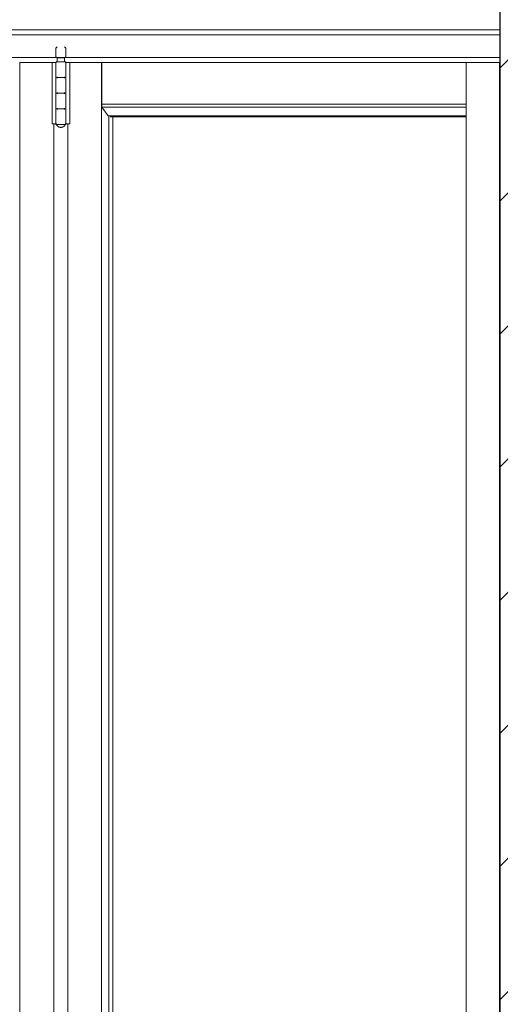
# Model space of a CAD drawing. Header units: inches. Extents: x 424 to 2043, y -237 to 445.
# Tile 690 of 965: x 855.749 to 856.515, y 225.944 to 227.513. Entities that reach past the tile are written whole.
import ezdxf

# ---------------------------------------------------------------- set-up
doc = ezdxf.new("R2010")
doc.units = ezdxf.units.IN
doc.header["$MEASUREMENT"] = 0
for name, color, linetype, lineweight in [('A-DOOR', 31, 'Continuous', 9), ('A-WALL', 113, 'Continuous', 9), ('A-WALL-PATT', 111, 'Continuous', 25)]:
    doc.layers.add(name, color=color, linetype=linetype, lineweight=lineweight)

# ---------------------------------------------------------------- blocks, each defined once
blk = doc.blocks.new('5-panel_Bi-fold_external_door_10806 - Type 1-235262-Section 1')
at = {"layer": 'A-DOOR'}
for p, q in [((-120.3717, 12.4), (-122.5774, 12.4)), ((-120.3717, 12.392), (-122.5774, 12.392)), ((-121.0778, 12.373), (-121.0798, 12.371)), ((-121.0798, 12.371), (-121.0798, 12.3572)), ((-121.0643, 12.371), (-121.0663, 12.373)), ((-121.0643, 12.3572), (-121.0643, 12.371)), ((-122.5776, 12.356), (-120.3717, 12.356)), ((-121.0798, 12.3572), (-121.078, 12.3555)), ((-121.078, 12.3555), (-121.078, 12.349)), ((-121.0721, 12.3555), (-121.0772, 12.3555)), ((-121.0668, 12.3555), (-121.0721, 12.3555)), ((-121.066, 12.3555), (-121.0643, 12.3572)), ((-121.066, 12.349), (-121.066, 12.3555)), ((-121.1373, 12.348), (-121.086, 12.348)), ((-121.1373, 12.348), (-121.1373, 9.6)), ((-121.086, 12.348), (-121.0817, 12.348)), ((-121.086, 12.25), (-121.086, 12.348)), ((-121.0817, 12.348), (-121.08, 12.348)), ((-121.08, 12.348), (-121.08, 12.325)), ((-121.08, 12.348), (-121.079, 12.348)), ((-121.08, 12.25), (-121.08, 12.348)), ((-121.0721, 12.349), (-121.0772, 12.349)), ((-121.0668, 12.349), (-121.0721, 12.349)), ((-121.0649, 12.348), (-121.0642, 12.348)), ((-121.064, 12.325), (-121.064, 12.348)), ((-121.064, 12.348), (-121.0622, 12.348)), ((-121.064, 12.348), (-121.064, 12.25)), ((-121.0622, 12.348), (-121.0579, 12.348)), ((-121.0579, 12.348), (-121.0074, 12.348)), ((-121.0579, 12.348), (-121.0579, 12.25)), ((-121.0074, 9.6), (-121.0074, 12.348)), ((-121.0067, 12.2816), (-121.0067, 12.348)), ((-120.4263, 12.348), (-121.0067, 12.348)), ((-120.4263, 12.348), (-120.373, 12.348)), ((-120.4263, 12.348), (-120.4263, 9.6)), ((-120.373, 12.348), (-120.3717, 12.348)), ((-120.373, 12.348), (-120.373, 9.6)), ((-121.08, 12.323), (-121.08, 12.3)), ((-121.0778, 12.323), (-121.0778, 12.325)), ((-121.0721, 12.324), (-121.0719, 12.324)), ((-121.0719, 12.324), (-121.0721, 12.324)), ((-121.0661, 12.325), (-121.0661, 12.323)), ((-121.064, 12.3), (-121.064, 12.323)), ((-121.08, 12.298), (-121.08, 12.275)), ((-121.0778, 12.298), (-121.0778, 12.3)), ((-121.0721, 12.299), (-121.0719, 12.299)), ((-121.0719, 12.299), (-121.0721, 12.299)), ((-121.0661, 12.3), (-121.0661, 12.298)), ((-121.064, 12.275), (-121.064, 12.298)), ((-121.08, 12.273), (-121.08, 12.25)), ((-121.0778, 12.273), (-121.0778, 12.275)), ((-121.0721, 12.274), (-121.0719, 12.274)), ((-121.0719, 12.274), (-121.0721, 12.274)), ((-121.0661, 12.275), (-121.0661, 12.273)), ((-121.064, 12.25), (-121.064, 12.273)), ((-121.0066, 12.2766), (-121.0067, 12.2816)), ((-120.4263, 12.2816), (-121.0067, 12.2816)), ((-120.9967, 12.2627), (-121.0066, 12.2766)), ((-120.4263, 12.2766), (-121.0066, 12.2766)), ((-120.4263, 12.2627), (-120.9967, 12.2627)), ((-120.9958, 9.7018), (-120.9958, 12.2627)), ((-120.4263, 12.2614), (-120.9933, 12.2614)), ((-120.9891, 9.7031), (-120.9891, 12.2614)), ((-121.0817, 12.25), (-121.086, 12.25)), ((-121.0831, 12.25), (-121.0831, 9.685)), ((-121.08, 12.25), (-121.0817, 12.25)), ((-121.079, 12.25), (-121.08, 12.25)), ((-121.0721, 12.249), (-121.0781, 12.249)), ((-121.066, 12.249), (-121.0721, 12.249)), ((-121.0642, 12.25), (-121.0649, 12.25)), ((-121.0622, 12.25), (-121.064, 12.25)), ((-121.0579, 12.25), (-121.0622, 12.25)), ((-121.0607, 9.685), (-121.0607, 12.25))]:
    blk.add_line(p, q, dxfattribs=at)
at = {"layer": 'A-DOOR', "flags": 128}
for points in [[(-121.08, 12.348), (-121.08, 12.348), (-121.08, 12.3481), (-121.08, 12.3481), (-121.08, 12.3482), (-121.08, 12.3482), (-121.08, 12.3482), (-121.08, 12.3483), (-121.08, 12.3483), (-121.0799, 12.3484), (-121.0799, 12.3484), (-121.0799, 12.3484), (-121.0799, 12.3485), (-121.0799, 12.3485), (-121.0799, 12.3485), (-121.0798, 12.3486), (-121.0798, 12.3486), (-121.0798, 12.3486), (-121.0798, 12.3487), (-121.0797, 12.3487), (-121.0797, 12.3487), (-121.0797, 12.3487), (-121.0796, 12.3488), (-121.0796, 12.3488), (-121.0796, 12.3488), (-121.0795, 12.3488), (-121.0795, 12.3489), (-121.0795, 12.3489), (-121.0794, 12.3489), (-121.0794, 12.3489), (-121.0794, 12.3489), (-121.0793, 12.3489), (-121.0793, 12.349), (-121.0793, 12.349), (-121.0792, 12.349), (-121.0792, 12.349), (-121.0791, 12.349), (-121.0791, 12.349), (-121.0791, 12.349), (-121.079, 12.349), (-121.079, 12.349)], [(-121.0721, 12.349), (-121.0723, 12.349), (-121.0726, 12.349), (-121.0729, 12.349), (-121.0732, 12.349), (-121.0735, 12.349), (-121.0737, 12.349), (-121.074, 12.349), (-121.0743, 12.349), (-121.0745, 12.349), (-121.0748, 12.349), (-121.075, 12.349), (-121.0753, 12.349), (-121.0755, 12.349), (-121.0758, 12.349), (-121.076, 12.349), (-121.0762, 12.349), (-121.0765, 12.349), (-121.0767, 12.349), (-121.0769, 12.349), (-121.0771, 12.349), (-121.0773, 12.349), (-121.0774, 12.349), (-121.0776, 12.349), (-121.0778, 12.349), (-121.0779, 12.349), (-121.0781, 12.349), (-121.0782, 12.349), (-121.0783, 12.349), (-121.0784, 12.349), (-121.0786, 12.349), (-121.0786, 12.349), (-121.0787, 12.349), (-121.0788, 12.349), (-121.0789, 12.349), (-121.0789, 12.349), (-121.079, 12.349), (-121.079, 12.349), (-121.079, 12.349), (-121.079, 12.349)], [(-121.079, 12.349), (-121.079, 12.349), (-121.079, 12.349), (-121.079, 12.349), (-121.0789, 12.349), (-121.0789, 12.349), (-121.0788, 12.349), (-121.0787, 12.349), (-121.0787, 12.349), (-121.0786, 12.349), (-121.0785, 12.349), (-121.0783, 12.349), (-121.0782, 12.349), (-121.0781, 12.349), (-121.0779, 12.349), (-121.0778, 12.349), (-121.0776, 12.349), (-121.0774, 12.349), (-121.0773, 12.349)], [(-121.065, 12.349), (-121.065, 12.349), (-121.065, 12.349), (-121.0651, 12.349), (-121.0651, 12.349), (-121.0651, 12.349), (-121.0652, 12.349), (-121.0653, 12.349), (-121.0654, 12.349), (-121.0655, 12.349), (-121.0656, 12.349), (-121.0657, 12.349), (-121.0658, 12.349), (-121.0659, 12.349), (-121.0661, 12.349), (-121.0662, 12.349), (-121.0664, 12.349), (-121.0666, 12.349), (-121.0667, 12.349), (-121.0669, 12.349), (-121.0671, 12.349), (-121.0673, 12.349), (-121.0675, 12.349), (-121.0678, 12.349), (-121.068, 12.349), (-121.0682, 12.349), (-121.0685, 12.349), (-121.0687, 12.349), (-121.069, 12.349), (-121.0692, 12.349), (-121.0695, 12.349), (-121.0697, 12.349), (-121.07, 12.349), (-121.0703, 12.349), (-121.0705, 12.349), (-121.0708, 12.349), (-121.0711, 12.349), (-121.0714, 12.349), (-121.0717, 12.349), (-121.0719, 12.349), (-121.0721, 12.349)], [(-121.0668, 12.349), (-121.0666, 12.349), (-121.0664, 12.349), (-121.0662, 12.349), (-121.0661, 12.349), (-121.0659, 12.349), (-121.0658, 12.349), (-121.0657, 12.349), (-121.0656, 12.349), (-121.0655, 12.349), (-121.0654, 12.349), (-121.0653, 12.349), (-121.0652, 12.349), (-121.0651, 12.349), (-121.0651, 12.349), (-121.0651, 12.349), (-121.065, 12.349), (-121.065, 12.349), (-121.065, 12.349)], [(-121.065, 12.349), (-121.065, 12.349), (-121.0649, 12.349), (-121.0649, 12.349), (-121.0648, 12.349), (-121.0648, 12.349), (-121.0648, 12.349), (-121.0647, 12.349), (-121.0647, 12.3489), (-121.0647, 12.3489), (-121.0646, 12.3489), (-121.0646, 12.3489), (-121.0645, 12.3489), (-121.0645, 12.3489), (-121.0645, 12.3488), (-121.0644, 12.3488), (-121.0644, 12.3488), (-121.0644, 12.3488), (-121.0643, 12.3488), (-121.0643, 12.3487), (-121.0643, 12.3487), (-121.0643, 12.3487), (-121.0642, 12.3486), (-121.0642, 12.3486), (-121.0642, 12.3486), (-121.0642, 12.3485), (-121.0641, 12.3485), (-121.0641, 12.3485), (-121.0641, 12.3484), (-121.0641, 12.3484), (-121.0641, 12.3484), (-121.0641, 12.3483), (-121.064, 12.3483), (-121.064, 12.3482), (-121.064, 12.3482), (-121.064, 12.3482), (-121.064, 12.3481), (-121.064, 12.3481), (-121.064, 12.3481), (-121.064, 12.348), (-121.064, 12.348)], [(-121.079, 12.324), (-121.079, 12.324), (-121.0791, 12.324), (-121.0791, 12.324), (-121.0792, 12.324), (-121.0792, 12.324), (-121.0792, 12.324), (-121.0793, 12.324), (-121.0793, 12.3241), (-121.0794, 12.3241), (-121.0794, 12.3241), (-121.0794, 12.3241), (-121.0795, 12.3241), (-121.0795, 12.3241), (-121.0795, 12.3242), (-121.0796, 12.3242), (-121.0796, 12.3242), (-121.0796, 12.3242), (-121.0797, 12.3242), (-121.0797, 12.3243), (-121.0797, 12.3243), (-121.0798, 12.3243), (-121.0798, 12.3244), (-121.0798, 12.3244), (-121.0798, 12.3244), (-121.0798, 12.3245), (-121.0799, 12.3245), (-121.0799, 12.3245), (-121.0799, 12.3246), (-121.0799, 12.3246), (-121.0799, 12.3246), (-121.08, 12.3247), (-121.08, 12.3247), (-121.08, 12.3248), (-121.08, 12.3248), (-121.08, 12.3248), (-121.08, 12.3249), (-121.08, 12.3249), (-121.08, 12.3249), (-121.08, 12.325), (-121.08, 12.325)], [(-121.08, 12.323), (-121.08, 12.323), (-121.08, 12.3231), (-121.08, 12.3231), (-121.08, 12.3232), (-121.08, 12.3232), (-121.08, 12.3232), (-121.08, 12.3233), (-121.08, 12.3233), (-121.0799, 12.3234), (-121.0799, 12.3234), (-121.0799, 12.3234), (-121.0799, 12.3235), (-121.0799, 12.3235), (-121.0799, 12.3235), (-121.0798, 12.3236), (-121.0798, 12.3236), (-121.0798, 12.3236), (-121.0798, 12.3237), (-121.0797, 12.3237), (-121.0797, 12.3237), (-121.0797, 12.3237), (-121.0796, 12.3238), (-121.0796, 12.3238), (-121.0796, 12.3238), (-121.0795, 12.3238), (-121.0795, 12.3239), (-121.0795, 12.3239), (-121.0794, 12.3239), (-121.0794, 12.3239), (-121.0794, 12.3239), (-121.0793, 12.3239), (-121.0793, 12.324), (-121.0793, 12.324), (-121.0792, 12.324), (-121.0792, 12.324), (-121.0791, 12.324), (-121.0791, 12.324), (-121.0791, 12.324), (-121.079, 12.324), (-121.079, 12.324)], [(-121.0721, 12.324), (-121.0723, 12.324), (-121.0726, 12.324), (-121.0729, 12.324), (-121.0732, 12.324), (-121.0735, 12.324), (-121.0737, 12.324), (-121.074, 12.324), (-121.0743, 12.324), (-121.0745, 12.324), (-121.0748, 12.324), (-121.075, 12.324), (-121.0753, 12.324), (-121.0755, 12.324), (-121.0758, 12.324), (-121.076, 12.324), (-121.0762, 12.324), (-121.0765, 12.324), (-121.0767, 12.324), (-121.0769, 12.324), (-121.0771, 12.324), (-121.0773, 12.324), (-121.0774, 12.324), (-121.0776, 12.324), (-121.0778, 12.324), (-121.0779, 12.324), (-121.0781, 12.324), (-121.0782, 12.324), (-121.0783, 12.324), (-121.0784, 12.324), (-121.0786, 12.324), (-121.0786, 12.324), (-121.0787, 12.324), (-121.0788, 12.324), (-121.0789, 12.324), (-121.0789, 12.324), (-121.079, 12.324), (-121.079, 12.324), (-121.079, 12.324), (-121.079, 12.324)], [(-121.079, 12.324), (-121.079, 12.324), (-121.079, 12.324), (-121.079, 12.324), (-121.0789, 12.324), (-121.0789, 12.324), (-121.0788, 12.324), (-121.0787, 12.324), (-121.0787, 12.324), (-121.0786, 12.324), (-121.0785, 12.324), (-121.0783, 12.324), (-121.0782, 12.324), (-121.0781, 12.324), (-121.0779, 12.324), (-121.0778, 12.324), (-121.0776, 12.324), (-121.0774, 12.324), (-121.0773, 12.324), (-121.0771, 12.324), (-121.0769, 12.324), (-121.0767, 12.324), (-121.0765, 12.324), (-121.0762, 12.324), (-121.076, 12.324), (-121.0758, 12.324), (-121.0755, 12.324), (-121.0753, 12.324), (-121.0751, 12.324), (-121.0748, 12.324), (-121.0745, 12.324), (-121.0743, 12.324), (-121.074, 12.324), (-121.0737, 12.324), (-121.0735, 12.324), (-121.0732, 12.324), (-121.0729, 12.324), (-121.0726, 12.324), (-121.0724, 12.324), (-121.0721, 12.324), (-121.0719, 12.324)], [(-121.0719, 12.324), (-121.0722, 12.324), (-121.0725, 12.324), (-121.0728, 12.324), (-121.0731, 12.324), (-121.0733, 12.324), (-121.0736, 12.324), (-121.0739, 12.324), (-121.0741, 12.324), (-121.0744, 12.324), (-121.0747, 12.324), (-121.0749, 12.324), (-121.0752, 12.324), (-121.0754, 12.324), (-121.0757, 12.324), (-121.0759, 12.324), (-121.0761, 12.324), (-121.0764, 12.324), (-121.0766, 12.324), (-121.0768, 12.324), (-121.077, 12.324), (-121.0772, 12.324), (-121.0774, 12.324), (-121.0775, 12.324), (-121.0777, 12.324), (-121.0779, 12.324), (-121.078, 12.324), (-121.0782, 12.324), (-121.0783, 12.324), (-121.0784, 12.324), (-121.0785, 12.324), (-121.0786, 12.324), (-121.0787, 12.324), (-121.0788, 12.324), (-121.0788, 12.324), (-121.0789, 12.324), (-121.0789, 12.324), (-121.079, 12.324), (-121.079, 12.324), (-121.079, 12.324)], [(-121.079, 12.324), (-121.079, 12.324), (-121.079, 12.324), (-121.079, 12.324), (-121.0789, 12.324), (-121.0789, 12.324), (-121.0788, 12.324), (-121.0787, 12.324), (-121.0787, 12.324), (-121.0786, 12.324), (-121.0785, 12.324), (-121.0783, 12.324), (-121.0782, 12.324), (-121.0781, 12.324), (-121.0779, 12.324), (-121.0778, 12.324), (-121.0776, 12.324), (-121.0774, 12.324), (-121.0773, 12.324), (-121.0771, 12.324), (-121.0769, 12.324), (-121.0767, 12.324), (-121.0765, 12.324), (-121.0762, 12.324), (-121.076, 12.324), (-121.0758, 12.324), (-121.0755, 12.324), (-121.0753, 12.324), (-121.0751, 12.324), (-121.0748, 12.324), (-121.0745, 12.324), (-121.0743, 12.324), (-121.074, 12.324), (-121.0737, 12.324), (-121.0735, 12.324), (-121.0732, 12.324), (-121.0729, 12.324), (-121.0726, 12.324), (-121.0724, 12.324), (-121.0721, 12.324), (-121.0721, 12.324)], [(-121.065, 12.324), (-121.065, 12.324), (-121.065, 12.324), (-121.0651, 12.324), (-121.0651, 12.324), (-121.0651, 12.324), (-121.0652, 12.324), (-121.0653, 12.324), (-121.0654, 12.324), (-121.0655, 12.324), (-121.0656, 12.324), (-121.0657, 12.324), (-121.0658, 12.324), (-121.0659, 12.324), (-121.0661, 12.324), (-121.0662, 12.324), (-121.0664, 12.324), (-121.0666, 12.324), (-121.0667, 12.324), (-121.0669, 12.324), (-121.0671, 12.324), (-121.0673, 12.324), (-121.0675, 12.324), (-121.0678, 12.324), (-121.068, 12.324), (-121.0682, 12.324), (-121.0685, 12.324), (-121.0687, 12.324), (-121.069, 12.324), (-121.0692, 12.324), (-121.0695, 12.324), (-121.0697, 12.324), (-121.07, 12.324), (-121.0703, 12.324), (-121.0705, 12.324), (-121.0708, 12.324), (-121.0711, 12.324), (-121.0714, 12.324), (-121.0717, 12.324), (-121.0719, 12.324), (-121.0721, 12.324)], [(-121.0721, 12.324), (-121.0718, 12.324), (-121.0715, 12.324), (-121.0712, 12.324), (-121.071, 12.324), (-121.0707, 12.324), (-121.0704, 12.324), (-121.0701, 12.324), (-121.0699, 12.324), (-121.0696, 12.324), (-121.0693, 12.324), (-121.0691, 12.324), (-121.0688, 12.324), (-121.0686, 12.324), (-121.0683, 12.324), (-121.0681, 12.324), (-121.0679, 12.324), (-121.0677, 12.324), (-121.0674, 12.324), (-121.0672, 12.324), (-121.067, 12.324), (-121.0668, 12.324), (-121.0667, 12.324), (-121.0665, 12.324), (-121.0663, 12.324), (-121.0661, 12.324), (-121.066, 12.324), (-121.0659, 12.324), (-121.0657, 12.324), (-121.0656, 12.324), (-121.0655, 12.324), (-121.0654, 12.324), (-121.0653, 12.324), (-121.0652, 12.324), (-121.0652, 12.324), (-121.0651, 12.324), (-121.0651, 12.324), (-121.065, 12.324), (-121.065, 12.324), (-121.065, 12.324)], [(-121.0719, 12.324), (-121.0717, 12.324), (-121.0714, 12.324), (-121.0711, 12.324), (-121.0708, 12.324), (-121.0706, 12.324), (-121.0703, 12.324), (-121.07, 12.324), (-121.0697, 12.324), (-121.0695, 12.324), (-121.0692, 12.324), (-121.069, 12.324), (-121.0687, 12.324), (-121.0685, 12.324), (-121.0682, 12.324), (-121.068, 12.324), (-121.0678, 12.324), (-121.0676, 12.324), (-121.0673, 12.324), (-121.0671, 12.324), (-121.0669, 12.324), (-121.0668, 12.324), (-121.0666, 12.324), (-121.0664, 12.324), (-121.0662, 12.324), (-121.0661, 12.324), (-121.0659, 12.324), (-121.0658, 12.324), (-121.0657, 12.324), (-121.0656, 12.324), (-121.0655, 12.324), (-121.0654, 12.324), (-121.0653, 12.324), (-121.0652, 12.324), (-121.0651, 12.324), (-121.0651, 12.324), (-121.0651, 12.324), (-121.065, 12.324), (-121.065, 12.324), (-121.065, 12.324)], [(-121.065, 12.324), (-121.065, 12.324), (-121.065, 12.324), (-121.0651, 12.324), (-121.0651, 12.324), (-121.0651, 12.324), (-121.0652, 12.324), (-121.0653, 12.324), (-121.0654, 12.324), (-121.0655, 12.324), (-121.0656, 12.324), (-121.0657, 12.324), (-121.0658, 12.324), (-121.0659, 12.324), (-121.0661, 12.324), (-121.0662, 12.324), (-121.0664, 12.324), (-121.0666, 12.324), (-121.0667, 12.324), (-121.0669, 12.324), (-121.0671, 12.324), (-121.0673, 12.324), (-121.0675, 12.324), (-121.0678, 12.324), (-121.068, 12.324), (-121.0682, 12.324), (-121.0685, 12.324), (-121.0687, 12.324), (-121.069, 12.324), (-121.0692, 12.324), (-121.0695, 12.324), (-121.0697, 12.324), (-121.07, 12.324), (-121.0703, 12.324), (-121.0705, 12.324), (-121.0708, 12.324), (-121.0711, 12.324), (-121.0714, 12.324), (-121.0717, 12.324), (-121.0719, 12.324), (-121.0719, 12.324)], [(-121.064, 12.325), (-121.064, 12.325), (-121.064, 12.3249), (-121.064, 12.3249), (-121.064, 12.3248), (-121.064, 12.3248), (-121.064, 12.3248), (-121.064, 12.3247), (-121.0641, 12.3247), (-121.0641, 12.3246), (-121.0641, 12.3246), (-121.0641, 12.3246), (-121.0641, 12.3245), (-121.0641, 12.3245), (-121.0642, 12.3245), (-121.0642, 12.3244), (-121.0642, 12.3244), (-121.0642, 12.3244), (-121.0643, 12.3243), (-121.0643, 12.3243), (-121.0643, 12.3243), (-121.0643, 12.3243), (-121.0644, 12.3242), (-121.0644, 12.3242), (-121.0644, 12.3242), (-121.0645, 12.3242), (-121.0645, 12.3241), (-121.0645, 12.3241), (-121.0646, 12.3241), (-121.0646, 12.3241), (-121.0646, 12.3241), (-121.0647, 12.3241), (-121.0647, 12.324), (-121.0648, 12.324), (-121.0648, 12.324), (-121.0648, 12.324), (-121.0649, 12.324), (-121.0649, 12.324), (-121.065, 12.324), (-121.065, 12.324), (-121.065, 12.324)], [(-121.065, 12.324), (-121.065, 12.324), (-121.0649, 12.324), (-121.0649, 12.324), (-121.0648, 12.324), (-121.0648, 12.324), (-121.0648, 12.324), (-121.0647, 12.324), (-121.0647, 12.3239), (-121.0647, 12.3239), (-121.0646, 12.3239), (-121.0646, 12.3239), (-121.0645, 12.3239), (-121.0645, 12.3239), (-121.0645, 12.3238), (-121.0644, 12.3238), (-121.0644, 12.3238), (-121.0644, 12.3238), (-121.0643, 12.3238), (-121.0643, 12.3237), (-121.0643, 12.3237), (-121.0643, 12.3237), (-121.0642, 12.3236), (-121.0642, 12.3236), (-121.0642, 12.3236), (-121.0642, 12.3235), (-121.0641, 12.3235), (-121.0641, 12.3235), (-121.0641, 12.3234), (-121.0641, 12.3234), (-121.0641, 12.3234), (-121.0641, 12.3233), (-121.064, 12.3233), (-121.064, 12.3232), (-121.064, 12.3232), (-121.064, 12.3232), (-121.064, 12.3231), (-121.064, 12.3231), (-121.064, 12.3231), (-121.064, 12.323), (-121.064, 12.323)], [(-121.079, 12.299), (-121.079, 12.299), (-121.0791, 12.299), (-121.0791, 12.299), (-121.0792, 12.299), (-121.0792, 12.299), (-121.0792, 12.299), (-121.0793, 12.299), (-121.0793, 12.2991), (-121.0794, 12.2991), (-121.0794, 12.2991), (-121.0794, 12.2991), (-121.0795, 12.2991), (-121.0795, 12.2991), (-121.0795, 12.2992), (-121.0796, 12.2992), (-121.0796, 12.2992), (-121.0796, 12.2992), (-121.0797, 12.2992), (-121.0797, 12.2993), (-121.0797, 12.2993), (-121.0798, 12.2993), (-121.0798, 12.2994), (-121.0798, 12.2994), (-121.0798, 12.2994), (-121.0798, 12.2995), (-121.0799, 12.2995), (-121.0799, 12.2995), (-121.0799, 12.2996), (-121.0799, 12.2996), (-121.0799, 12.2996), (-121.08, 12.2997), (-121.08, 12.2997), (-121.08, 12.2998), (-121.08, 12.2998), (-121.08, 12.2998), (-121.08, 12.2999), (-121.08, 12.2999), (-121.08, 12.2999), (-121.08, 12.3), (-121.08, 12.3)], [(-121.08, 12.298), (-121.08, 12.298), (-121.08, 12.2981), (-121.08, 12.2981), (-121.08, 12.2982), (-121.08, 12.2982), (-121.08, 12.2982), (-121.08, 12.2983), (-121.08, 12.2983), (-121.0799, 12.2984), (-121.0799, 12.2984), (-121.0799, 12.2984), (-121.0799, 12.2985), (-121.0799, 12.2985), (-121.0799, 12.2985), (-121.0798, 12.2986), (-121.0798, 12.2986), (-121.0798, 12.2986), (-121.0798, 12.2987), (-121.0797, 12.2987), (-121.0797, 12.2987), (-121.0797, 12.2987), (-121.0796, 12.2988), (-121.0796, 12.2988), (-121.0796, 12.2988), (-121.0795, 12.2988), (-121.0795, 12.2989), (-121.0795, 12.2989), (-121.0794, 12.2989), (-121.0794, 12.2989), (-121.0794, 12.2989), (-121.0793, 12.2989), (-121.0793, 12.299), (-121.0793, 12.299), (-121.0792, 12.299), (-121.0792, 12.299), (-121.0791, 12.299), (-121.0791, 12.299), (-121.0791, 12.299), (-121.079, 12.299), (-121.079, 12.299)], [(-121.0721, 12.299), (-121.0723, 12.299), (-121.0726, 12.299), (-121.0729, 12.299), (-121.0732, 12.299), (-121.0735, 12.299), (-121.0737, 12.299), (-121.074, 12.299), (-121.0743, 12.299), (-121.0745, 12.299), (-121.0748, 12.299), (-121.075, 12.299), (-121.0753, 12.299), (-121.0755, 12.299), (-121.0758, 12.299), (-121.076, 12.299), (-121.0762, 12.299), (-121.0765, 12.299), (-121.0767, 12.299), (-121.0769, 12.299), (-121.0771, 12.299), (-121.0773, 12.299), (-121.0774, 12.299), (-121.0776, 12.299), (-121.0778, 12.299), (-121.0779, 12.299), (-121.0781, 12.299), (-121.0782, 12.299), (-121.0783, 12.299), (-121.0784, 12.299), (-121.0786, 12.299), (-121.0786, 12.299), (-121.0787, 12.299), (-121.0788, 12.299), (-121.0789, 12.299), (-121.0789, 12.299), (-121.079, 12.299), (-121.079, 12.299), (-121.079, 12.299), (-121.079, 12.299)], [(-121.079, 12.299), (-121.079, 12.299), (-121.079, 12.299), (-121.079, 12.299), (-121.0789, 12.299), (-121.0789, 12.299), (-121.0788, 12.299), (-121.0787, 12.299), (-121.0787, 12.299), (-121.0786, 12.299), (-121.0785, 12.299), (-121.0783, 12.299), (-121.0782, 12.299), (-121.0781, 12.299), (-121.0779, 12.299), (-121.0778, 12.299), (-121.0776, 12.299), (-121.0774, 12.299), (-121.0773, 12.299), (-121.0771, 12.299), (-121.0769, 12.299), (-121.0767, 12.299), (-121.0765, 12.299), (-121.0762, 12.299), (-121.076, 12.299), (-121.0758, 12.299), (-121.0755, 12.299), (-121.0753, 12.299), (-121.0751, 12.299), (-121.0748, 12.299), (-121.0745, 12.299), (-121.0743, 12.299), (-121.074, 12.299), (-121.0737, 12.299), (-121.0735, 12.299), (-121.0732, 12.299), (-121.0729, 12.299), (-121.0726, 12.299), (-121.0724, 12.299), (-121.0721, 12.299), (-121.0719, 12.299)], [(-121.0719, 12.299), (-121.0722, 12.299), (-121.0725, 12.299), (-121.0728, 12.299), (-121.0731, 12.299), (-121.0733, 12.299), (-121.0736, 12.299), (-121.0739, 12.299), (-121.0741, 12.299), (-121.0744, 12.299), (-121.0747, 12.299), (-121.0749, 12.299), (-121.0752, 12.299), (-121.0754, 12.299), (-121.0757, 12.299), (-121.0759, 12.299), (-121.0761, 12.299), (-121.0764, 12.299), (-121.0766, 12.299), (-121.0768, 12.299), (-121.077, 12.299), (-121.0772, 12.299), (-121.0774, 12.299), (-121.0775, 12.299), (-121.0777, 12.299), (-121.0779, 12.299), (-121.078, 12.299), (-121.0782, 12.299), (-121.0783, 12.299), (-121.0784, 12.299), (-121.0785, 12.299), (-121.0786, 12.299), (-121.0787, 12.299), (-121.0788, 12.299), (-121.0788, 12.299), (-121.0789, 12.299), (-121.0789, 12.299), (-121.079, 12.299), (-121.079, 12.299), (-121.079, 12.299)], [(-121.079, 12.299), (-121.079, 12.299), (-121.079, 12.299), (-121.079, 12.299), (-121.0789, 12.299), (-121.0789, 12.299), (-121.0788, 12.299), (-121.0787, 12.299), (-121.0787, 12.299), (-121.0786, 12.299), (-121.0785, 12.299), (-121.0783, 12.299), (-121.0782, 12.299), (-121.0781, 12.299), (-121.0779, 12.299), (-121.0778, 12.299), (-121.0776, 12.299), (-121.0774, 12.299), (-121.0773, 12.299), (-121.0771, 12.299), (-121.0769, 12.299), (-121.0767, 12.299), (-121.0765, 12.299), (-121.0762, 12.299), (-121.076, 12.299), (-121.0758, 12.299), (-121.0755, 12.299), (-121.0753, 12.299), (-121.0751, 12.299), (-121.0748, 12.299), (-121.0745, 12.299), (-121.0743, 12.299), (-121.074, 12.299), (-121.0737, 12.299), (-121.0735, 12.299), (-121.0732, 12.299), (-121.0729, 12.299), (-121.0726, 12.299), (-121.0724, 12.299), (-121.0721, 12.299), (-121.0721, 12.299)], [(-121.065, 12.299), (-121.065, 12.299), (-121.065, 12.299), (-121.0651, 12.299), (-121.0651, 12.299), (-121.0651, 12.299), (-121.0652, 12.299), (-121.0653, 12.299), (-121.0654, 12.299), (-121.0655, 12.299), (-121.0656, 12.299), (-121.0657, 12.299), (-121.0658, 12.299), (-121.0659, 12.299), (-121.0661, 12.299), (-121.0662, 12.299), (-121.0664, 12.299), (-121.0666, 12.299), (-121.0667, 12.299), (-121.0669, 12.299), (-121.0671, 12.299), (-121.0673, 12.299), (-121.0675, 12.299), (-121.0678, 12.299), (-121.068, 12.299), (-121.0682, 12.299), (-121.0685, 12.299), (-121.0687, 12.299), (-121.069, 12.299), (-121.0692, 12.299), (-121.0695, 12.299), (-121.0697, 12.299), (-121.07, 12.299), (-121.0703, 12.299), (-121.0705, 12.299), (-121.0708, 12.299), (-121.0711, 12.299), (-121.0714, 12.299), (-121.0717, 12.299), (-121.0719, 12.299), (-121.0721, 12.299)], [(-121.0721, 12.299), (-121.0718, 12.299), (-121.0715, 12.299), (-121.0712, 12.299), (-121.071, 12.299), (-121.0707, 12.299), (-121.0704, 12.299), (-121.0701, 12.299), (-121.0699, 12.299), (-121.0696, 12.299), (-121.0693, 12.299), (-121.0691, 12.299), (-121.0688, 12.299), (-121.0686, 12.299), (-121.0683, 12.299), (-121.0681, 12.299), (-121.0679, 12.299), (-121.0677, 12.299), (-121.0674, 12.299), (-121.0672, 12.299), (-121.067, 12.299), (-121.0668, 12.299), (-121.0667, 12.299), (-121.0665, 12.299), (-121.0663, 12.299), (-121.0661, 12.299), (-121.066, 12.299), (-121.0659, 12.299), (-121.0657, 12.299), (-121.0656, 12.299), (-121.0655, 12.299), (-121.0654, 12.299), (-121.0653, 12.299), (-121.0652, 12.299), (-121.0652, 12.299), (-121.0651, 12.299), (-121.0651, 12.299), (-121.065, 12.299), (-121.065, 12.299), (-121.065, 12.299)], [(-121.0719, 12.299), (-121.0717, 12.299), (-121.0714, 12.299), (-121.0711, 12.299), (-121.0708, 12.299), (-121.0706, 12.299), (-121.0703, 12.299), (-121.07, 12.299), (-121.0697, 12.299), (-121.0695, 12.299), (-121.0692, 12.299), (-121.069, 12.299), (-121.0687, 12.299), (-121.0685, 12.299), (-121.0682, 12.299), (-121.068, 12.299), (-121.0678, 12.299), (-121.0676, 12.299), (-121.0673, 12.299), (-121.0671, 12.299), (-121.0669, 12.299), (-121.0668, 12.299), (-121.0666, 12.299), (-121.0664, 12.299), (-121.0662, 12.299), (-121.0661, 12.299), (-121.0659, 12.299), (-121.0658, 12.299), (-121.0657, 12.299), (-121.0656, 12.299), (-121.0655, 12.299), (-121.0654, 12.299), (-121.0653, 12.299), (-121.0652, 12.299), (-121.0651, 12.299), (-121.0651, 12.299), (-121.0651, 12.299), (-121.065, 12.299), (-121.065, 12.299), (-121.065, 12.299)], [(-121.065, 12.299), (-121.065, 12.299), (-121.065, 12.299), (-121.0651, 12.299), (-121.0651, 12.299), (-121.0651, 12.299), (-121.0652, 12.299), (-121.0653, 12.299), (-121.0654, 12.299), (-121.0655, 12.299), (-121.0656, 12.299), (-121.0657, 12.299), (-121.0658, 12.299), (-121.0659, 12.299), (-121.0661, 12.299), (-121.0662, 12.299), (-121.0664, 12.299), (-121.0666, 12.299), (-121.0667, 12.299), (-121.0669, 12.299), (-121.0671, 12.299), (-121.0673, 12.299), (-121.0675, 12.299), (-121.0678, 12.299), (-121.068, 12.299), (-121.0682, 12.299), (-121.0685, 12.299), (-121.0687, 12.299), (-121.069, 12.299), (-121.0692, 12.299), (-121.0695, 12.299), (-121.0697, 12.299), (-121.07, 12.299), (-121.0703, 12.299), (-121.0705, 12.299), (-121.0708, 12.299), (-121.0711, 12.299), (-121.0714, 12.299), (-121.0717, 12.299), (-121.0719, 12.299), (-121.0719, 12.299)], [(-121.064, 12.3), (-121.064, 12.3), (-121.064, 12.2999), (-121.064, 12.2999), (-121.064, 12.2998), (-121.064, 12.2998), (-121.064, 12.2998), (-121.064, 12.2997), (-121.0641, 12.2997), (-121.0641, 12.2996), (-121.0641, 12.2996), (-121.0641, 12.2996), (-121.0641, 12.2995), (-121.0641, 12.2995), (-121.0642, 12.2995), (-121.0642, 12.2994), (-121.0642, 12.2994), (-121.0642, 12.2994), (-121.0643, 12.2993), (-121.0643, 12.2993), (-121.0643, 12.2993), (-121.0643, 12.2993), (-121.0644, 12.2992), (-121.0644, 12.2992), (-121.0644, 12.2992), (-121.0645, 12.2992), (-121.0645, 12.2991), (-121.0645, 12.2991), (-121.0646, 12.2991), (-121.0646, 12.2991), (-121.0646, 12.2991), (-121.0647, 12.2991), (-121.0647, 12.299), (-121.0648, 12.299), (-121.0648, 12.299), (-121.0648, 12.299), (-121.0649, 12.299), (-121.0649, 12.299), (-121.065, 12.299), (-121.065, 12.299), (-121.065, 12.299)], [(-121.065, 12.299), (-121.065, 12.299), (-121.0649, 12.299), (-121.0649, 12.299), (-121.0648, 12.299), (-121.0648, 12.299), (-121.0648, 12.299), (-121.0647, 12.299), (-121.0647, 12.2989), (-121.0647, 12.2989), (-121.0646, 12.2989), (-121.0646, 12.2989), (-121.0645, 12.2989), (-121.0645, 12.2989), (-121.0645, 12.2988), (-121.0644, 12.2988), (-121.0644, 12.2988), (-121.0644, 12.2988), (-121.0643, 12.2988), (-121.0643, 12.2987), (-121.0643, 12.2987), (-121.0643, 12.2987), (-121.0642, 12.2986), (-121.0642, 12.2986), (-121.0642, 12.2986), (-121.0642, 12.2985), (-121.0641, 12.2985), (-121.0641, 12.2985), (-121.0641, 12.2984), (-121.0641, 12.2984), (-121.0641, 12.2984), (-121.0641, 12.2983), (-121.064, 12.2983), (-121.064, 12.2982), (-121.064, 12.2982), (-121.064, 12.2982), (-121.064, 12.2981), (-121.064, 12.2981), (-121.064, 12.2981), (-121.064, 12.298), (-121.064, 12.298)], [(-121.079, 12.274), (-121.079, 12.274), (-121.0791, 12.274), (-121.0791, 12.274), (-121.0792, 12.274), (-121.0792, 12.274), (-121.0792, 12.274), (-121.0793, 12.274), (-121.0793, 12.2741), (-121.0794, 12.2741), (-121.0794, 12.2741), (-121.0794, 12.2741), (-121.0795, 12.2741), (-121.0795, 12.2741), (-121.0795, 12.2742), (-121.0796, 12.2742), (-121.0796, 12.2742), (-121.0796, 12.2742), (-121.0797, 12.2742), (-121.0797, 12.2743), (-121.0797, 12.2743), (-121.0798, 12.2743), (-121.0798, 12.2744), (-121.0798, 12.2744), (-121.0798, 12.2744), (-121.0798, 12.2745), (-121.0799, 12.2745), (-121.0799, 12.2745), (-121.0799, 12.2746), (-121.0799, 12.2746), (-121.0799, 12.2746), (-121.08, 12.2747), (-121.08, 12.2747), (-121.08, 12.2748), (-121.08, 12.2748), (-121.08, 12.2748), (-121.08, 12.2749), (-121.08, 12.2749), (-121.08, 12.2749), (-121.08, 12.275), (-121.08, 12.275)], [(-121.08, 12.273), (-121.08, 12.273), (-121.08, 12.2731), (-121.08, 12.2731), (-121.08, 12.2732), (-121.08, 12.2732), (-121.08, 12.2732), (-121.08, 12.2733), (-121.08, 12.2733), (-121.0799, 12.2734), (-121.0799, 12.2734), (-121.0799, 12.2734), (-121.0799, 12.2735), (-121.0799, 12.2735), (-121.0799, 12.2735), (-121.0798, 12.2736), (-121.0798, 12.2736), (-121.0798, 12.2736), (-121.0798, 12.2737), (-121.0797, 12.2737), (-121.0797, 12.2737), (-121.0797, 12.2737), (-121.0796, 12.2738), (-121.0796, 12.2738), (-121.0796, 12.2738), (-121.0795, 12.2738), (-121.0795, 12.2739), (-121.0795, 12.2739), (-121.0794, 12.2739), (-121.0794, 12.2739), (-121.0794, 12.2739), (-121.0793, 12.2739), (-121.0793, 12.274), (-121.0793, 12.274), (-121.0792, 12.274), (-121.0792, 12.274), (-121.0791, 12.274), (-121.0791, 12.274), (-121.0791, 12.274), (-121.079, 12.274), (-121.079, 12.274)], [(-121.0721, 12.274), (-121.0723, 12.274), (-121.0726, 12.274), (-121.0729, 12.274), (-121.0732, 12.274), (-121.0735, 12.274), (-121.0737, 12.274), (-121.074, 12.274), (-121.0743, 12.274), (-121.0745, 12.274), (-121.0748, 12.274), (-121.075, 12.274), (-121.0753, 12.274), (-121.0755, 12.274), (-121.0758, 12.274), (-121.076, 12.274), (-121.0762, 12.274), (-121.0765, 12.274), (-121.0767, 12.274), (-121.0769, 12.274), (-121.0771, 12.274), (-121.0773, 12.274), (-121.0774, 12.274), (-121.0776, 12.274), (-121.0778, 12.274), (-121.0779, 12.274), (-121.0781, 12.274), (-121.0782, 12.274), (-121.0783, 12.274), (-121.0784, 12.274), (-121.0786, 12.274), (-121.0786, 12.274), (-121.0787, 12.274), (-121.0788, 12.274), (-121.0789, 12.274), (-121.0789, 12.274), (-121.079, 12.274), (-121.079, 12.274), (-121.079, 12.274), (-121.079, 12.274)], [(-121.079, 12.274), (-121.079, 12.274), (-121.079, 12.274), (-121.079, 12.274), (-121.0789, 12.274), (-121.0789, 12.274), (-121.0788, 12.274), (-121.0787, 12.274), (-121.0787, 12.274), (-121.0786, 12.274), (-121.0785, 12.274), (-121.0783, 12.274), (-121.0782, 12.274), (-121.0781, 12.274), (-121.0779, 12.274), (-121.0778, 12.274), (-121.0776, 12.274), (-121.0774, 12.274), (-121.0773, 12.274), (-121.0771, 12.274), (-121.0769, 12.274), (-121.0767, 12.274), (-121.0765, 12.274), (-121.0762, 12.274), (-121.076, 12.274), (-121.0758, 12.274), (-121.0755, 12.274), (-121.0753, 12.274), (-121.0751, 12.274), (-121.0748, 12.274), (-121.0745, 12.274), (-121.0743, 12.274), (-121.074, 12.274), (-121.0737, 12.274), (-121.0735, 12.274), (-121.0732, 12.274), (-121.0729, 12.274), (-121.0726, 12.274), (-121.0724, 12.274), (-121.0721, 12.274), (-121.0719, 12.274)], [(-121.0719, 12.274), (-121.0722, 12.274), (-121.0725, 12.274), (-121.0728, 12.274), (-121.0731, 12.274), (-121.0733, 12.274), (-121.0736, 12.274), (-121.0739, 12.274), (-121.0741, 12.274), (-121.0744, 12.274), (-121.0747, 12.274), (-121.0749, 12.274), (-121.0752, 12.274), (-121.0754, 12.274), (-121.0757, 12.274), (-121.0759, 12.274), (-121.0761, 12.274), (-121.0764, 12.274), (-121.0766, 12.274), (-121.0768, 12.274), (-121.077, 12.274), (-121.0772, 12.274), (-121.0774, 12.274), (-121.0775, 12.274), (-121.0777, 12.274), (-121.0779, 12.274), (-121.078, 12.274), (-121.0782, 12.274), (-121.0783, 12.274), (-121.0784, 12.274), (-121.0785, 12.274), (-121.0786, 12.274), (-121.0787, 12.274), (-121.0788, 12.274), (-121.0788, 12.274), (-121.0789, 12.274), (-121.0789, 12.274), (-121.079, 12.274), (-121.079, 12.274), (-121.079, 12.274)], [(-121.079, 12.274), (-121.079, 12.274), (-121.079, 12.274), (-121.079, 12.274), (-121.0789, 12.274), (-121.0789, 12.274), (-121.0788, 12.274), (-121.0787, 12.274), (-121.0787, 12.274), (-121.0786, 12.274), (-121.0785, 12.274), (-121.0783, 12.274), (-121.0782, 12.274), (-121.0781, 12.274), (-121.0779, 12.274), (-121.0778, 12.274), (-121.0776, 12.274), (-121.0774, 12.274), (-121.0773, 12.274), (-121.0771, 12.274), (-121.0769, 12.274), (-121.0767, 12.274), (-121.0765, 12.274), (-121.0762, 12.274), (-121.076, 12.274), (-121.0758, 12.274), (-121.0755, 12.274), (-121.0753, 12.274), (-121.0751, 12.274), (-121.0748, 12.274), (-121.0745, 12.274), (-121.0743, 12.274), (-121.074, 12.274), (-121.0737, 12.274), (-121.0735, 12.274), (-121.0732, 12.274), (-121.0729, 12.274), (-121.0726, 12.274), (-121.0724, 12.274), (-121.0721, 12.274), (-121.0721, 12.274)], [(-121.065, 12.274), (-121.065, 12.274), (-121.065, 12.274), (-121.0651, 12.274), (-121.0651, 12.274), (-121.0651, 12.274), (-121.0652, 12.274), (-121.0653, 12.274), (-121.0654, 12.274), (-121.0655, 12.274), (-121.0656, 12.274), (-121.0657, 12.274), (-121.0658, 12.274), (-121.0659, 12.274), (-121.0661, 12.274), (-121.0662, 12.274), (-121.0664, 12.274), (-121.0666, 12.274), (-121.0667, 12.274), (-121.0669, 12.274), (-121.0671, 12.274), (-121.0673, 12.274), (-121.0675, 12.274), (-121.0678, 12.274), (-121.068, 12.274), (-121.0682, 12.274), (-121.0685, 12.274), (-121.0687, 12.274), (-121.069, 12.274), (-121.0692, 12.274), (-121.0695, 12.274), (-121.0697, 12.274), (-121.07, 12.274), (-121.0703, 12.274), (-121.0705, 12.274), (-121.0708, 12.274), (-121.0711, 12.274), (-121.0714, 12.274), (-121.0717, 12.274), (-121.0719, 12.274), (-121.0721, 12.274)], [(-121.0721, 12.274), (-121.0718, 12.274), (-121.0715, 12.274), (-121.0712, 12.274), (-121.071, 12.274), (-121.0707, 12.274), (-121.0704, 12.274), (-121.0701, 12.274), (-121.0699, 12.274), (-121.0696, 12.274), (-121.0693, 12.274), (-121.0691, 12.274), (-121.0688, 12.274), (-121.0686, 12.274), (-121.0683, 12.274), (-121.0681, 12.274), (-121.0679, 12.274), (-121.0677, 12.274), (-121.0674, 12.274), (-121.0672, 12.274), (-121.067, 12.274), (-121.0668, 12.274), (-121.0667, 12.274), (-121.0665, 12.274), (-121.0663, 12.274), (-121.0661, 12.274), (-121.066, 12.274), (-121.0659, 12.274), (-121.0657, 12.274), (-121.0656, 12.274), (-121.0655, 12.274), (-121.0654, 12.274), (-121.0653, 12.274), (-121.0652, 12.274), (-121.0652, 12.274), (-121.0651, 12.274), (-121.0651, 12.274), (-121.065, 12.274), (-121.065, 12.274), (-121.065, 12.274)], [(-121.0719, 12.274), (-121.0717, 12.274), (-121.0714, 12.274), (-121.0711, 12.274), (-121.0708, 12.274), (-121.0706, 12.274), (-121.0703, 12.274), (-121.07, 12.274), (-121.0697, 12.274), (-121.0695, 12.274), (-121.0692, 12.274), (-121.069, 12.274), (-121.0687, 12.274), (-121.0685, 12.274), (-121.0682, 12.274), (-121.068, 12.274), (-121.0678, 12.274), (-121.0676, 12.274), (-121.0673, 12.274), (-121.0671, 12.274), (-121.0669, 12.274), (-121.0668, 12.274), (-121.0666, 12.274), (-121.0664, 12.274), (-121.0662, 12.274), (-121.0661, 12.274), (-121.0659, 12.274), (-121.0658, 12.274), (-121.0657, 12.274), (-121.0656, 12.274), (-121.0655, 12.274), (-121.0654, 12.274), (-121.0653, 12.274), (-121.0652, 12.274), (-121.0651, 12.274), (-121.0651, 12.274), (-121.0651, 12.274), (-121.065, 12.274), (-121.065, 12.274), (-121.065, 12.274)], [(-121.065, 12.274), (-121.065, 12.274), (-121.065, 12.274), (-121.0651, 12.274), (-121.0651, 12.274), (-121.0651, 12.274), (-121.0652, 12.274), (-121.0653, 12.274), (-121.0654, 12.274), (-121.0655, 12.274), (-121.0656, 12.274), (-121.0657, 12.274), (-121.0658, 12.274), (-121.0659, 12.274), (-121.0661, 12.274), (-121.0662, 12.274), (-121.0664, 12.274), (-121.0666, 12.274), (-121.0667, 12.274), (-121.0669, 12.274), (-121.0671, 12.274), (-121.0673, 12.274), (-121.0675, 12.274), (-121.0678, 12.274), (-121.068, 12.274), (-121.0682, 12.274), (-121.0685, 12.274), (-121.0687, 12.274), (-121.069, 12.274), (-121.0692, 12.274), (-121.0695, 12.274), (-121.0697, 12.274), (-121.07, 12.274), (-121.0703, 12.274), (-121.0705, 12.274), (-121.0708, 12.274), (-121.0711, 12.274), (-121.0714, 12.274), (-121.0717, 12.274), (-121.0719, 12.274), (-121.0719, 12.274)], [(-121.064, 12.275), (-121.064, 12.275), (-121.064, 12.2749), (-121.064, 12.2749), (-121.064, 12.2748), (-121.064, 12.2748), (-121.064, 12.2748), (-121.064, 12.2747), (-121.0641, 12.2747), (-121.0641, 12.2746), (-121.0641, 12.2746), (-121.0641, 12.2746), (-121.0641, 12.2745), (-121.0641, 12.2745), (-121.0642, 12.2745), (-121.0642, 12.2744), (-121.0642, 12.2744), (-121.0642, 12.2744), (-121.0643, 12.2743), (-121.0643, 12.2743), (-121.0643, 12.2743), (-121.0643, 12.2743), (-121.0644, 12.2742), (-121.0644, 12.2742), (-121.0644, 12.2742), (-121.0645, 12.2742), (-121.0645, 12.2741), (-121.0645, 12.2741), (-121.0646, 12.2741), (-121.0646, 12.2741), (-121.0646, 12.2741), (-121.0647, 12.2741), (-121.0647, 12.274), (-121.0648, 12.274), (-121.0648, 12.274), (-121.0648, 12.274), (-121.0649, 12.274), (-121.0649, 12.274), (-121.065, 12.274), (-121.065, 12.274), (-121.065, 12.274)], [(-121.065, 12.274), (-121.065, 12.274), (-121.0649, 12.274), (-121.0649, 12.274), (-121.0648, 12.274), (-121.0648, 12.274), (-121.0648, 12.274), (-121.0647, 12.274), (-121.0647, 12.2739), (-121.0647, 12.2739), (-121.0646, 12.2739), (-121.0646, 12.2739), (-121.0645, 12.2739), (-121.0645, 12.2739), (-121.0645, 12.2738), (-121.0644, 12.2738), (-121.0644, 12.2738), (-121.0644, 12.2738), (-121.0643, 12.2738), (-121.0643, 12.2737), (-121.0643, 12.2737), (-121.0643, 12.2737), (-121.0642, 12.2736), (-121.0642, 12.2736), (-121.0642, 12.2736), (-121.0642, 12.2735), (-121.0641, 12.2735), (-121.0641, 12.2735), (-121.0641, 12.2734), (-121.0641, 12.2734), (-121.0641, 12.2734), (-121.0641, 12.2733), (-121.064, 12.2733), (-121.064, 12.2732), (-121.064, 12.2732), (-121.064, 12.2732), (-121.064, 12.2731), (-121.064, 12.2731), (-121.064, 12.2731), (-121.064, 12.273), (-121.064, 12.273)], [(-121.079, 12.249), (-121.079, 12.249), (-121.0791, 12.249), (-121.0791, 12.249), (-121.0792, 12.249), (-121.0792, 12.249), (-121.0792, 12.249), (-121.0793, 12.249), (-121.0793, 12.2491), (-121.0794, 12.2491), (-121.0794, 12.2491), (-121.0794, 12.2491), (-121.0795, 12.2491), (-121.0795, 12.2491), (-121.0795, 12.2492), (-121.0796, 12.2492), (-121.0796, 12.2492), (-121.0796, 12.2492), (-121.0797, 12.2492), (-121.0797, 12.2493), (-121.0797, 12.2493), (-121.0798, 12.2493), (-121.0798, 12.2494), (-121.0798, 12.2494), (-121.0798, 12.2494), (-121.0798, 12.2495), (-121.0799, 12.2495), (-121.0799, 12.2495), (-121.0799, 12.2496), (-121.0799, 12.2496), (-121.0799, 12.2496), (-121.08, 12.2497), (-121.08, 12.2497), (-121.08, 12.2498), (-121.08, 12.2498), (-121.08, 12.2498), (-121.08, 12.2499), (-121.08, 12.2499), (-121.08, 12.2499), (-121.08, 12.25), (-121.08, 12.25)], [(-121.072, 12.2445), (-121.0723, 12.2445), (-121.0726, 12.2445), (-121.0729, 12.2446), (-121.0732, 12.2446), (-121.0735, 12.2447), (-121.0738, 12.2447), (-121.0741, 12.2448), (-121.0744, 12.2449), (-121.0747, 12.245), (-121.075, 12.2451), (-121.0753, 12.2452), (-121.0756, 12.2454), (-121.0758, 12.2455), (-121.0761, 12.2457), (-121.0764, 12.2458), (-121.0766, 12.246), (-121.0768, 12.2462), (-121.0771, 12.2464), (-121.0773, 12.2466), (-121.0775, 12.2468), (-121.0777, 12.2471), (-121.0779, 12.2473), (-121.0781, 12.2475), (-121.0783, 12.2478), (-121.0785, 12.248), (-121.0786, 12.2483), (-121.0788, 12.2486), (-121.0789, 12.2488), (-121.079, 12.249)], [(-121.0775, 12.249), (-121.0777, 12.249), (-121.0779, 12.249), (-121.078, 12.249), (-121.0782, 12.249), (-121.0783, 12.249), (-121.0784, 12.249), (-121.0785, 12.249), (-121.0786, 12.249), (-121.0787, 12.249), (-121.0788, 12.249), (-121.0788, 12.249), (-121.0789, 12.249), (-121.0789, 12.249), (-121.079, 12.249), (-121.079, 12.249), (-121.079, 12.249)], [(-121.079, 12.249), (-121.079, 12.249), (-121.079, 12.249), (-121.079, 12.249), (-121.0789, 12.249), (-121.0789, 12.249), (-121.0788, 12.249), (-121.0787, 12.249), (-121.0787, 12.249), (-121.0786, 12.249), (-121.0785, 12.249), (-121.0783, 12.249), (-121.0782, 12.249), (-121.0781, 12.249), (-121.0779, 12.249), (-121.0778, 12.249), (-121.0776, 12.249), (-121.0774, 12.249), (-121.0773, 12.249), (-121.0771, 12.249), (-121.0769, 12.249), (-121.0767, 12.249), (-121.0765, 12.249), (-121.0762, 12.249), (-121.076, 12.249), (-121.0758, 12.249), (-121.0755, 12.249), (-121.0753, 12.249), (-121.0751, 12.249), (-121.0748, 12.249), (-121.0745, 12.249), (-121.0743, 12.249), (-121.074, 12.249), (-121.0737, 12.249), (-121.0735, 12.249), (-121.0732, 12.249), (-121.0729, 12.249), (-121.0726, 12.249), (-121.0724, 12.249), (-121.0721, 12.249), (-121.0721, 12.249)], [(-121.0721, 12.249), (-121.0718, 12.249), (-121.0715, 12.249), (-121.0712, 12.249), (-121.071, 12.249), (-121.0707, 12.249), (-121.0704, 12.249), (-121.0701, 12.249), (-121.0699, 12.249), (-121.0696, 12.249), (-121.0693, 12.249), (-121.0691, 12.249), (-121.0688, 12.249), (-121.0686, 12.249), (-121.0683, 12.249), (-121.0681, 12.249), (-121.0679, 12.249), (-121.0677, 12.249), (-121.0674, 12.249), (-121.0672, 12.249), (-121.067, 12.249), (-121.0668, 12.249), (-121.0667, 12.249), (-121.0665, 12.249), (-121.0663, 12.249), (-121.0661, 12.249), (-121.066, 12.249), (-121.0659, 12.249), (-121.0657, 12.249), (-121.0656, 12.249), (-121.0655, 12.249), (-121.0654, 12.249), (-121.0653, 12.249), (-121.0652, 12.249), (-121.0652, 12.249), (-121.0651, 12.249), (-121.0651, 12.249), (-121.065, 12.249), (-121.065, 12.249), (-121.065, 12.249)], [(-121.065, 12.249), (-121.0651, 12.2487), (-121.0653, 12.2485), (-121.0654, 12.2482), (-121.0656, 12.2479), (-121.0658, 12.2477), (-121.066, 12.2474), (-121.0662, 12.2472), (-121.0664, 12.247), (-121.0666, 12.2467), (-121.0668, 12.2465), (-121.067, 12.2463), (-121.0673, 12.2461), (-121.0675, 12.2459), (-121.0678, 12.2458), (-121.068, 12.2456), (-121.0683, 12.2455), (-121.0686, 12.2453), (-121.0688, 12.2452), (-121.0691, 12.2451), (-121.0694, 12.2449), (-121.0697, 12.2448), (-121.07, 12.2448), (-121.0703, 12.2447), (-121.0706, 12.2446), (-121.0709, 12.2446), (-121.0712, 12.2445), (-121.0715, 12.2445), (-121.0718, 12.2445), (-121.072, 12.2445)], [(-121.065, 12.249), (-121.065, 12.249), (-121.065, 12.249), (-121.0651, 12.249), (-121.0651, 12.249), (-121.0651, 12.249), (-121.0652, 12.249), (-121.0653, 12.249), (-121.0654, 12.249), (-121.0655, 12.249), (-121.0656, 12.249), (-121.0657, 12.249), (-121.0658, 12.249), (-121.0659, 12.249), (-121.0661, 12.249), (-121.0662, 12.249), (-121.0664, 12.249), (-121.0666, 12.249)], [(-121.064, 12.25), (-121.064, 12.25), (-121.064, 12.2499), (-121.064, 12.2499), (-121.064, 12.2498), (-121.064, 12.2498), (-121.064, 12.2498), (-121.064, 12.2497), (-121.0641, 12.2497), (-121.0641, 12.2496), (-121.0641, 12.2496), (-121.0641, 12.2496), (-121.0641, 12.2495), (-121.0641, 12.2495), (-121.0642, 12.2495), (-121.0642, 12.2494), (-121.0642, 12.2494), (-121.0642, 12.2494), (-121.0643, 12.2493), (-121.0643, 12.2493), (-121.0643, 12.2493), (-121.0643, 12.2493), (-121.0644, 12.2492), (-121.0644, 12.2492), (-121.0644, 12.2492), (-121.0645, 12.2492), (-121.0645, 12.2491), (-121.0645, 12.2491), (-121.0646, 12.2491), (-121.0646, 12.2491), (-121.0646, 12.2491), (-121.0647, 12.2491), (-121.0647, 12.249), (-121.0648, 12.249), (-121.0648, 12.249), (-121.0648, 12.249), (-121.0649, 12.249), (-121.0649, 12.249), (-121.065, 12.249), (-121.065, 12.249), (-121.065, 12.249)]]:
    blk.add_lwpolyline(points, dxfattribs=at)

msp = doc.modelspace()

# ---------------------------------------------------------------- hatches: boundary and pattern name
at = {"layer": 'A-WALL-PATT', "lineweight": 9}
h = msp.add_hatch(dxfattribs=at)
h.set_pattern_fill('FP_6', color=256, style=0, pattern_type=2)
h.set_pattern_definition([(45, (853.73654, 227.41621), (-0.106066, 0.106066), [])])
h.paths.add_polyline_path([(856.7689, 224.6972), (857.2188, 224.6972), (857.2188, 228.2972), (856.5149, 228.2972), (856.5149, 224.6972), (856.6262, 224.6972)], flags=0)

# ---------------------------------------------------------------- linework, layer by layer
at = {"layer": 'A-WALL', "lineweight": 25}
msp.add_line((856.5149, 224.6972), (856.5149, 228.2972), dxfattribs=at)

# ---------------------------------------------------------------- block references
at = {"layer": 'A-DOOR'}
msp.add_blockref('5-panel_Bi-fold_external_door_10806 - Type 1-235262-Section 1', (976.8865, 215.0972), dxfattribs=at)

doc.saveas('drawing.dxf')
